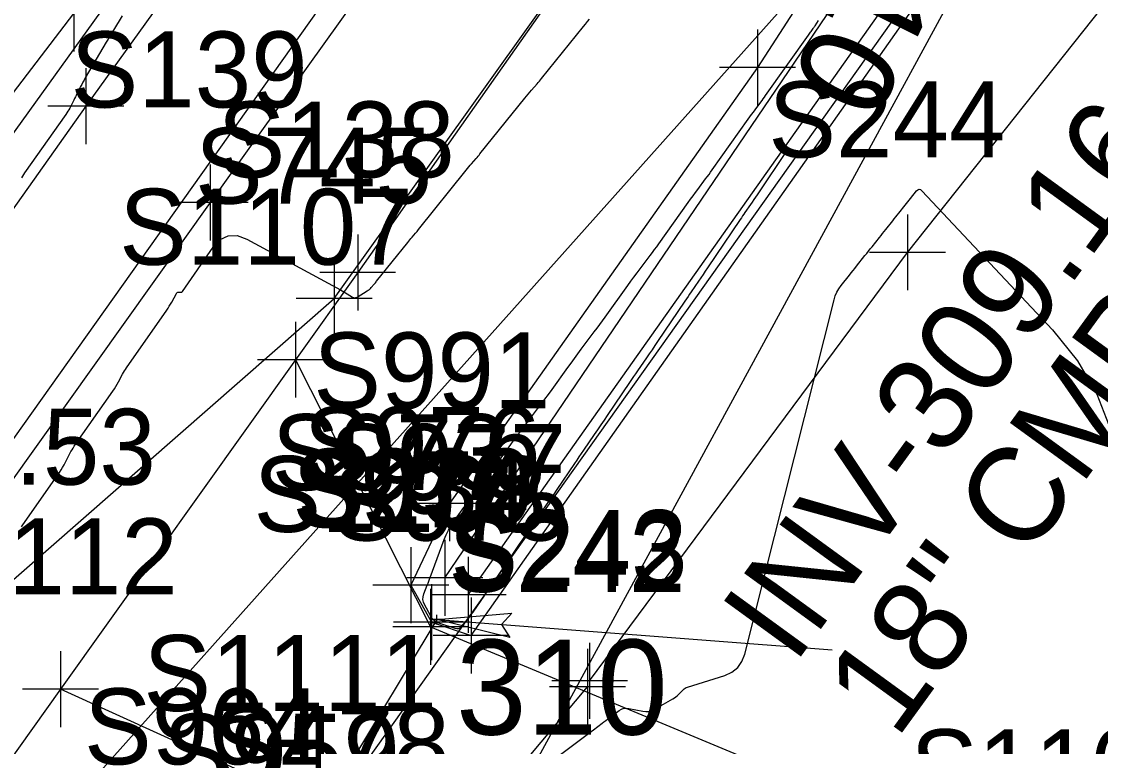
# Model space of a CAD drawing. Extents: x 816928 to 825690, y 436959 to 448212.
# Drawn here: x 819024.6 to 819081.5, y 445238.3 to 445276.5 of the extents above; entities that cross this region are included whole.
import ezdxf

# ---------------------------------------------------------------- set-up
doc = ezdxf.new("R2010")
doc.units = 0
for name, color, linetype in [('SURVEY - CENTERLINE - Preliminary', 7, 'Continuous'), ('SURVEY - CONTOURS - Index with Text', 7, 'Continuous'), ('SURVEY - CONTOURS - Intermediate with optional Text', 7, 'Continuous'), ('SURVEY - DRAINAGE - Area Shapes', 7, 'Continuous'), ('SURVEY - DRAINAGE - Pipes and Culverts', 7, 'Continuous'), ('SURVEY - DRAINAGE - Pipes and Culverts - Points - Locators', 7, 'Continuous'), ('SURVEY - DRAINAGE - Pipes and Culverts - Points - Numbers', 7, 'Continuous'), ('SURVEY - DRAINAGE - Pipes and Culverts Text', 7, 'Continuous'), ('SURVEY - DTM - Breaklines', 7, 'Continuous'), ('SURVEY - DTM - Breaklines - Points - Locators', 7, 'Continuous'), ('SURVEY - DTM - Breaklines - Points - Numbers', 7, 'Continuous'), ('SURVEY - NON-TRANSPORTATION - Features', 7, 'Continuous'), ('SURVEY - NON-TRANSPORTATION - Features - Points - Locators', 7, 'Continuous'), ('SURVEY - NON-TRANSPORTATION - Features - Points - Numbers', 7, 'Continuous'), ('SURVEY - PROPERTY - Parcels', 7, 'Continuous'), ('SURVEY - PROPERTY - ROW Lines', 7, 'Continuous'), ('SURVEY - TRANSPORTATION - Features', 7, 'Continuous'), ('SURVEY - TRANSPORTATION - Features - Points - Locators', 7, 'Continuous'), ('SURVEY - TRANSPORTATION - Features - Points - Numbers', 7, 'Continuous'), ('SURVEY - TRANSPORTATION - Roads', 7, 'Continuous'), ('SURVEY - TRANSPORTATION - Roads - Points - Locators', 7, 'Continuous'), ('SURVEY - TRANSPORTATION - Roads - Points - Numbers', 7, 'Continuous'), ('SURVEY - UTILITIES - Gas with Text', 7, 'Continuous'), ('SURVEY - UTILITIES - Poles and Miscellaneous - Points - Elevations', 7, 'Continuous'), ('SURVEY - UTILITIES - Water - Points - Locators', 7, 'Continuous'), ('SURVEY - UTILITIES - Water - Points - Numbers', 7, 'Continuous'), ('SURVEY - UTILITIES - Water with Text', 7, 'Continuous'), ('SURVEY - VEGETATION - Features - Points - Numbers', 7, 'Continuous'), ('SURVEY - VEGETATION - Features with Text', 7, 'Continuous')]:
    doc.layers.add(name, color=color, linetype=linetype)

msp = doc.modelspace()

# ---------------------------------------------------------------- linework, layer by layer
at = {"layer": 'SURVEY - CENTERLINE - Preliminary'}
msp.add_line((818959.546, 445163.523), (819203.252, 445506.431), dxfattribs=at)
at = {"layer": 'SURVEY - CONTOURS - Index with Text'}
for points in [[(819046.198, 445245.165), (819045.868, 445245.782), (819045.811, 445245.919), (819045.786, 445246.058), (819045.794, 445246.199), (819045.834, 445246.342), (819046.018, 445246.813), (819046.057, 445246.913), (819046.095, 445247.015), (819046.134, 445247.116), (819046.172, 445247.217), (819046.912, 445249.209), (819047.015, 445249.461), (819047.135, 445249.705), (819047.271, 445249.939), (819047.423, 445250.165), (819047.947, 445250.889), (819048.06, 445251.043), (819048.174, 445251.197), (819048.289, 445251.351), (819048.404, 445251.503), (819049.035, 445252.327), (819049.17, 445252.504), (819049.303, 445252.682), (819049.435, 445252.861), (819049.566, 445253.041), (819050.292, 445254.046), (819050.448, 445254.261), (819050.605, 445254.475), (819050.764, 445254.687), (819050.925, 445254.899), (819051.829, 445256.086), (819052.021, 445256.341), (819052.212, 445256.598), (819052.402, 445256.855), (819052.589, 445257.114), (819053.414, 445258.261), (819053.591, 445258.506), (819053.77, 445258.75), (819053.95, 445258.993), (819054.132, 445259.235), (819054.818, 445260.139), (819054.964, 445260.334), (819055.109, 445260.529), (819055.252, 445260.725), (819055.395, 445260.922), (819056.588, 445262.589), (819056.747, 445262.809), (819056.907, 445263.028), (819057.068, 445263.246), (819057.231, 445263.463), (819057.764, 445264.171), (819057.878, 445264.323), (819057.991, 445264.476), (819058.102, 445264.629), (819058.213, 445264.783), (819059.77, 445266.966), (819059.893, 445267.137), (819060.018, 445267.308), (819060.143, 445267.478), (819060.269, 445267.648), (819060.683, 445268.2), (819060.771, 445268.318), (819060.859, 445268.437), (819060.946, 445268.557), (819061.032, 445268.677), (819062.925, 445271.341), (819063.015, 445271.466), (819063.105, 445271.59), (819063.195, 445271.714), (819063.287, 445271.838), (819063.587, 445272.24), (819063.651, 445272.326), (819063.715, 445272.413), (819063.778, 445272.5), (819063.84, 445272.587), (819066.1, 445275.778), (819066.134, 445275.827), (819066.168, 445275.875), (819066.202, 445275.923), (819066.237, 445275.972), (819066.348, 445276.13), (819066.372, 445276.164), (819066.395, 445276.198), (819066.419, 445276.232), (819066.443, 445276.266), (819066.635, 445276.539)], [(819064.999, 445269.748), (819063.398, 445267.371), (819063.31, 445267.241), (819063.222, 445267.111), (819063.134, 445266.982), (819063.045, 445266.853), (819062.755, 445266.431), (819062.693, 445266.34), (819062.631, 445266.25), (819062.569, 445266.159), (819062.508, 445266.068), (819060.783, 445263.512), (819060.665, 445263.338), (819060.548, 445263.165), (819060.429, 445262.992), (819060.311, 445262.819), (819059.923, 445262.255), (819059.84, 445262.134), (819059.757, 445262.013), (819059.674, 445261.892), (819059.592, 445261.77), (819058.15, 445259.636), (819058.005, 445259.422), (819057.859, 445259.208), (819057.713, 445258.994), (819057.567, 445258.781), (819057.088, 445258.085), (819056.985, 445257.936), (819056.883, 445257.787), (819056.781, 445257.637), (819056.679, 445257.487), (819055.5, 445255.745), (819055.329, 445255.493), (819055.158, 445255.242), (819054.986, 445254.991), (819054.814, 445254.74), (819054.25, 445253.921), (819054.129, 445253.746), (819054.009, 445253.57), (819053.889, 445253.394), (819053.769, 445253.218), (819052.836, 445251.841), (819052.641, 445251.554), (819052.446, 445251.268), (819052.25, 445250.981), (819052.053, 445250.696), (819051.41, 445249.762), (819051.272, 445249.562), (819051.135, 445249.362), (819050.998, 445249.161), (819050.861, 445248.96), (819050.066, 445247.788), (819049.895, 445247.537), (819049.724, 445247.286), (819049.552, 445247.035), (819049.38, 445246.785), (819048.416, 445245.388), (819048.337, 445245.276), (819048.255, 445245.166), (819048.17, 445245.058), (819048.083, 445244.951), (819047.794, 445244.608), (819047.729, 445244.547), (819047.656, 445244.512), (819047.576, 445244.503), (819047.488, 445244.521), (819046.624, 445244.806), (819046.491, 445244.864), (819046.375, 445244.943), (819046.278, 445245.043), (819046.198, 445245.165)], [(819051.844, 445236.991), (819054.234, 445238.782), (819054.371, 445238.885), (819054.507, 445238.988), (819054.644, 445239.092), (819054.78, 445239.196), (819055.225, 445239.536), (819055.32, 445239.609), (819055.416, 445239.681), (819055.512, 445239.753), (819055.609, 445239.824), (819056.135, 445240.21), (819056.251, 445240.279), (819056.372, 445240.32), (819056.5, 445240.334), (819056.634, 445240.319), (819057.369, 445240.167), (819057.524, 445240.148), (819057.675, 445240.157), (819057.822, 445240.194), (819057.964, 445240.259), (819058.951, 445240.815), (819059.037, 445240.867), (819059.118, 445240.925), (819059.195, 445240.989), (819059.267, 445241.058), (819059.496, 445241.294), (819059.547, 445241.34), (819059.603, 445241.38), (819059.664, 445241.412), (819059.729, 445241.437), (819061.688, 445242.054), (819062.069, 445242.223), (819062.372, 445242.466), (819062.596, 445242.782), (819062.743, 445243.172), (819067.452, 445261.841), (819067.514, 445262.044), (819067.597, 445262.237), (819067.7, 445262.419), (819067.823, 445262.592), (819068.26, 445263.139), (819068.353, 445263.257), (819068.446, 445263.374), (819068.54, 445263.491), (819068.633, 445263.608), (819069.072, 445264.159), (819069.166, 445264.277), (819069.26, 445264.395), (819069.354, 445264.513), (819069.448, 445264.632), (819069.84, 445265.123), (819069.923, 445265.228), (819070.007, 445265.333), (819070.091, 445265.438), (819070.175, 445265.544), (819070.539, 445266.001), (819070.617, 445266.099), (819070.695, 445266.197), (819070.773, 445266.295), (819070.852, 445266.393), (819071.187, 445266.815), (819071.259, 445266.905), (819071.331, 445266.995), (819071.403, 445267.086), (819071.475, 445267.176), (819071.787, 445267.568), (819071.855, 445267.631), (819071.924, 445267.654), (819071.995, 445267.637), (819072.068, 445267.579), (819078.953, 445260.247), (819080.266, 445258.627), (819081.293, 445256.869), (819082.034, 445254.972)], [(819054.479, 445241.437), (819054.464, 445241.449), (819054.462, 445241.45), (819054.46, 445241.452), (819054.457, 445241.453), (819054.455, 445241.453), (819054.447, 445241.455), (819054.445, 445241.455), (819054.445, 445241.455), (819054.445, 445241.455), (819054.446, 445241.454), (819054.478, 445241.436), (819054.481, 445241.435), (819054.482, 445241.435), (819054.481, 445241.435), (819054.479, 445241.437)]]:
    msp.add_lwpolyline(points, dxfattribs=at)
at = {"layer": 'SURVEY - CONTOURS - Intermediate with optional Text'}
for points in [[(819029.939, 445276.791), (819029.49, 445276.043), (819029.394, 445275.883), (819029.299, 445275.723), (819029.203, 445275.562), (819029.108, 445275.401), (819028.001, 445273.516), (819027.935, 445273.403), (819027.872, 445273.29), (819027.811, 445273.175), (819027.751, 445273.059), (819027.56, 445272.679), (819027.519, 445272.598), (819027.478, 445272.516), (819027.437, 445272.435), (819027.396, 445272.353), (819027.185, 445271.935), (819027.138, 445271.847), (819027.088, 445271.76), (819027.035, 445271.675), (819026.979, 445271.593), (819024.803, 445268.521), (819024.744, 445268.436), (819024.687, 445268.348), (819024.634, 445268.259)], [(819024.636, 445249.873), (819024.705, 445249.976), (819026.636, 445252.741), (819026.724, 445252.872), (819026.808, 445253.006), (819026.886, 445253.143), (819026.961, 445253.282), (819027.196, 445253.742), (819027.248, 445253.839), (819027.303, 445253.935), (819027.361, 445254.028), (819027.423, 445254.12), (819029.457, 445257.028), (819029.536, 445257.144), (819029.611, 445257.263), (819029.682, 445257.385), (819029.75, 445257.509), (819029.964, 445257.916), (819030.011, 445258.003), (819030.061, 445258.088), (819030.113, 445258.171), (819030.169, 445258.253), (819032.29, 445261.282), (819032.361, 445261.386), (819032.429, 445261.493), (819032.494, 445261.601), (819032.555, 445261.712), (819032.799, 445262.166), (819032.819, 445262.195), (819032.845, 445262.216), (819032.875, 445262.228), (819032.91, 445262.233), (819033.032, 445262.233), (819033.057, 445262.236), (819033.079, 445262.244), (819033.099, 445262.257), (819033.115, 445262.276), (819034.743, 445264.604), (819035.115, 445265.004), (819035.534, 445265.207), (819036, 445265.214), (819036.512, 445265.023), (819041.449, 445262.357), (819041.538, 445262.308), (819041.625, 445262.258), (819041.712, 445262.206), (819041.798, 445262.153), (819042.076, 445261.977), (819042.136, 445261.949), (819042.196, 445261.939), (819042.256, 445261.947), (819042.316, 445261.975), (819042.853, 445262.298), (819042.912, 445262.337), (819042.968, 445262.381), (819043.02, 445262.428), (819043.069, 445262.48), (819043.221, 445262.657), (819043.254, 445262.695), (819043.286, 445262.733), (819043.318, 445262.772), (819043.349, 445262.811), (819044.986, 445264.855), (819045.042, 445264.923), (819045.098, 445264.992), (819045.155, 445265.06), (819045.213, 445265.127), (819045.402, 445265.346), (819045.443, 445265.393), (819045.483, 445265.44), (819045.522, 445265.488), (819045.561, 445265.536), (819048.067, 445268.658), (819048.137, 445268.745), (819048.209, 445268.831), (819048.281, 445268.917), (819048.354, 445269.002), (819048.594, 445269.278), (819048.645, 445269.337), (819048.696, 445269.397), (819048.746, 445269.458), (819048.795, 445269.519), (819051.155, 445272.451), (819051.241, 445272.557), (819051.328, 445272.662), (819051.416, 445272.766), (819051.505, 445272.869), (819051.798, 445273.205), (819051.86, 445273.277), (819051.922, 445273.35), (819051.983, 445273.423), (819052.043, 445273.497), (819054.25, 445276.234), (819054.352, 445276.359), (819054.455, 445276.483), (819054.56, 445276.606)]]:
    msp.add_lwpolyline(points, dxfattribs=at)
at = {"layer": 'SURVEY - DRAINAGE - Area Shapes'}
msp.add_line((818959.546, 445163.523), (819203.252, 445506.431), dxfattribs=at)
at = {"layer": 'SURVEY - DRAINAGE - Pipes and Culverts'}
msp.add_line((819046.517, 445244.991), (819036.675, 445228.669), dxfattribs=at)
at = {"layer": 'SURVEY - DRAINAGE - Pipes and Culverts - Points - Locators'}
for p, q in [((819046.767, 445244.991), (819046.267, 445244.991)), ((819046.517, 445244.741), (819046.517, 445245.241)), ((819046.517, 445244.991), (819046.517, 445244.991)), ((819046.517, 445244.991), (819046.517, 445244.991))]:
    msp.add_line(p, q, dxfattribs=at)
at = {"layer": 'SURVEY - DRAINAGE - Pipes and Culverts Text'}
msp.add_line((819046.517, 445244.991), (819067.352, 445243.393), dxfattribs=at)
msp.add_lwpolyline([(819046.517, 445244.991), (819050.471, 445245.339), (819049.919, 445244.73), (819050.372, 445244.043)], close=True, dxfattribs=at)
msp.add_lwpolyline([(819046.517, 445244.991), (819050.471, 445245.339), (819049.919, 445244.73), (819050.372, 445244.043), (819046.517, 445244.991)], dxfattribs=at)
at = {"layer": 'SURVEY - DTM - Breaklines'}
for points in [[(819380.404, 445755.141), (819355.578, 445711.888), (819328.616, 445669.931), (819299.268, 445629.736), (819268.215, 445590.476), (819237.204, 445551.148), (819207.272, 445511.316), (819178.097, 445471.355), (819148.961, 445430.516), (819120.831, 445389.41), (819092.595, 445348.525), (819063.764, 445307.701), (819034.576, 445266.965), (819005.716, 445226.512), (818977.706, 445187.397)], [(818964.92, 445195.492), (818965.449, 445200.19), (818965.951, 445207.228), (818985.491, 445228.351), (818993.217, 445232.84), (818999.097, 445239.365), (819007.192, 445250.479), (819027.405, 445276.904), (819055.511, 445319.799), (819082.413, 445356.886)], [(819045.156, 445246.811), (819046.244, 445244.852), (819048.336, 445244.154), (819077.107, 445284.986), (819101.53, 445317.935), (819104.789, 445325.966), (819103.386, 445327.706), (819100.207, 445328.149), (819086.698, 445310.074), (819063.407, 445274.069), (819047.19, 445251.115), (819045.156, 445246.811)], [(819046.944, 445247.197), (819072.652, 445285.078), (819088.895, 445308.789), (819101.044, 445325.355)], [(819048.175, 445246.291), (819074.855, 445284.042), (819090.662, 445307.371), (819102.515, 445323.881)]]:
    msp.add_lwpolyline(points, dxfattribs=at)
at = {"layer": 'SURVEY - DTM - Breaklines - Points - Locators'}
for p, q in [((819027.405, 445278.904), (819027.405, 445274.904)), ((819063.407, 445276.069), (819063.407, 445272.069)), ((819065.407, 445274.069), (819061.407, 445274.069)), ((819034.576, 445268.965), (819034.576, 445264.965)), ((819036.576, 445266.965), (819032.576, 445266.965)), ((819047.19, 445253.115), (819047.19, 445249.115)), ((819049.19, 445251.115), (819045.19, 445251.115)), ((819045.156, 445248.811), (819045.156, 445244.811)), ((819046.944, 445249.197), (819046.944, 445245.197)), ((819048.175, 445248.291), (819048.175, 445244.291)), ((819048.944, 445247.197), (819044.944, 445247.197)), ((819047.156, 445246.811), (819043.156, 445246.811)), ((819046.244, 445246.852), (819046.244, 445242.852)), ((819050.175, 445246.291), (819046.175, 445246.291)), ((819048.336, 445246.154), (819048.336, 445242.154)), ((819048.244, 445244.852), (819044.244, 445244.852)), ((819050.336, 445244.154), (819046.336, 445244.154))]:
    msp.add_line(p, q, dxfattribs=at)
at = {"layer": 'SURVEY - NON-TRANSPORTATION - Features'}
msp.add_line((819042.955, 445227.751), (819054.46, 445241.45), dxfattribs=at)
msp.add_lwpolyline([(819054.572, 445241.763), (819071.32, 445264.334), (819105.346, 445307.15)], dxfattribs=at)
at = {"layer": 'SURVEY - NON-TRANSPORTATION - Features - Points - Locators'}
for p, q in [((819071.32, 445266.334), (819071.32, 445262.334)), ((819073.32, 445264.334), (819069.32, 445264.334)), ((819054.572, 445243.763), (819054.572, 445239.763)), ((819054.46, 445243.45), (819054.46, 445239.45)), ((819056.46, 445241.45), (819052.46, 445241.45)), ((819056.572, 445241.763), (819052.572, 445241.763))]:
    msp.add_line(p, q, dxfattribs=at)
at = {"layer": 'SURVEY - PROPERTY - Parcels'}
msp.add_line((818979.924, 445149.041), (819097.287, 445314.178), dxfattribs=at)
at = {"layer": 'SURVEY - PROPERTY - ROW Lines'}
msp.add_line((818979.924, 445149.041), (819223.629, 445491.949), dxfattribs=at)
at = {"layer": 'SURVEY - TRANSPORTATION - Features'}
for points in [[(819039.074, 445258.681), (819046.196, 445244.609), (819080.768, 445230.212)], [(819078.871, 445221.378), (819040.191, 445235.179), (819026.695, 445241.322)]]:
    msp.add_lwpolyline(points, dxfattribs=at)
at = {"layer": 'SURVEY - TRANSPORTATION - Features - Points - Locators'}
for p, q in [((819039.074, 445260.681), (819039.074, 445256.681)), ((819041.074, 445258.681), (819037.074, 445258.681)), ((819046.196, 445246.609), (819046.196, 445242.609)), ((819048.196, 445244.609), (819044.196, 445244.609)), ((819026.695, 445243.322), (819026.695, 445239.322)), ((819028.695, 445241.322), (819024.695, 445241.322))]:
    msp.add_line(p, q, dxfattribs=at)
at = {"layer": 'SURVEY - TRANSPORTATION - Roads'}
for points in [[(819372.417, 445760.729), (819347.536, 445716.465), (819327.358, 445684.931), (819320.732, 445674.576), (819313.086, 445663.907), (819291.72, 445634.092), (819261.573, 445595.794), (819230.52, 445556.026), (819202.59, 445519.473), (819200.025, 445516.115), (819183.78, 445493.817), (819171.491, 445476.948), (819142.501, 445435.003), (819121.554, 445405.003), (819114.313, 445394.631), (819108.813, 445386.861), (819085.629, 445354.103), (819056.538, 445311.65), (819028.029, 445272.038), (818998.985, 445231.035), (818970.783, 445191.785), (818984.089, 445181.723)], [(819389.734, 445754.855), (819362.957, 445707.555), (819358.085, 445699.888), (819346.624, 445681.852), (819335.583, 445664.476), (819305.378, 445623.327), (819290.371, 445604.569), (819280.694, 445592.472), (819274.745, 445585.035), (819271.707, 445581.193), (819243.267, 445545.212), (819213.411, 445505.8), (819184.164, 445465.705), (819155.799, 445425.75), (819127.747, 445384.791), (819108.123, 445356.526), (819098.861, 445343.186), (819090.273, 445331.1), (819070.114, 445302.733), (819042.351, 445263.277), (819039.074, 445258.681), (819026.695, 445241.322), (819012.76, 445221.779), (818984.089, 445181.723)]]:
    msp.add_lwpolyline(points, dxfattribs=at)
at = {"layer": 'SURVEY - TRANSPORTATION - Roads - Points - Locators'}
for p, q in [((819028.029, 445274.038), (819028.029, 445270.038)), ((819030.029, 445272.038), (819026.029, 445272.038)), ((819042.351, 445265.277), (819042.351, 445261.277)), ((819044.351, 445263.277), (819040.351, 445263.277))]:
    msp.add_line(p, q, dxfattribs=at)
at = {"layer": 'SURVEY - UTILITIES - Gas with Text'}
msp.add_lwpolyline([(818968.105, 445195.328), (818969.738, 445197.267), (819012.001, 445253.658), (819064.107, 445326.037), (819122.078, 445408.8), (819183.152, 445497.068), (819237.635, 445568.809), (819293.129, 445639.42), (819349.073, 445723.122), (819383.091, 445785.202)], dxfattribs=at)
at = {"layer": 'SURVEY - UTILITIES - Water - Points - Locators'}
for p, q in [((819041.117, 445263.897), (819041.117, 445259.897)), ((819043.117, 445261.897), (819039.117, 445261.897))]:
    msp.add_line(p, q, dxfattribs=at)
at = {"layer": 'SURVEY - UTILITIES - Water with Text'}
msp.add_lwpolyline([(818803.235, 444799.745), (818822.09, 444847.157), (818840.807, 444894.989), (818859.419, 444943.113), (818878.417, 444989.731), (818897.247, 445035.659), (818918.394, 445078.737), (818943.016, 445121.017), (818943.424, 445156.253), (818947.564, 445166.115), (818971.795, 445201.192), (819041.117, 445261.897), (819085.564, 445324.056), (819114.437, 445364.745), (819142.589, 445406.123), (819261.281, 445567.542), (819325.961, 445650.567), (819357.336, 445697.813), (819381.766, 445739.87), (819404.905, 445782.998)], dxfattribs=at)
at = {"layer": 'SURVEY - VEGETATION - Features with Text'}
for points in [[(818932.797, 445097.219), (819008.015, 445213.765), (819086.721, 445301.823)], [(819086.721, 445301.823), (819045.769, 445226.53), (819059.359, 445182.226), (819092.554, 445155.124), (819164.688, 445130.094)]]:
    msp.add_lwpolyline(points, dxfattribs=at)

# ---------------------------------------------------------------- texts
at = {"layer": 'SURVEY - CONTOURS - Index with Text'}
msp.add_text('310', height=5, rotation=243.5815, dxfattribs=at).set_placement((819070.044, 445283.299))
msp.add_text('310', height=5, dxfattribs=at).set_placement((819047.532, 445238.937))
at = {"layer": 'SURVEY - DRAINAGE - Pipes and Culverts - Points - Numbers'}
msp.add_text('S239', height=4, dxfattribs=at).set_placement((819039.165, 445249.991))
at = {"layer": 'SURVEY - DRAINAGE - Pipes and Culverts Text'}
for s, p in [('INV-309.16', (819065.338, 445242.549)), ('18" CMP', (819070.73, 445238.628))]:
    msp.add_text(s, height=5, rotation=53.9726, dxfattribs=at).set_placement(p)
at = {"layer": 'SURVEY - DTM - Breaklines - Points - Numbers'}
for s, p in [('S139', (819027.224, 445271.965)), ('S991', (819040.011, 445256.115)), ('S976', (819039.498, 445252.197)), ('S973', (819037.82, 445251.811)), ('S977', (819040.839, 445251.291)), ('S974', (819038.908, 445249.852)), ('S975', (819041, 445249.154)), ('S964', (819027.933, 445237.369)), ('S959', (819032.079, 445236.039))]:
    msp.add_text(s, height=4, dxfattribs=at).set_placement(p)
at = {"layer": 'SURVEY - NON-TRANSPORTATION - Features - Points - Numbers'}
for s, p in [('S244', (819063.984, 445269.334)), ('S242', (819047.124, 445246.45)), ('S243', (819047.236, 445246.763))]:
    msp.add_text(s, height=4, dxfattribs=at).set_placement(p)
at = {"layer": 'SURVEY - TRANSPORTATION - Features - Points - Numbers'}
for s, p in [('S1107', (819029.786, 445263.681)), ('S1108', (819036.861, 445249.609)), ('S1112', (819017.407, 445246.322)), ('S1111', (819031.06, 445240.179)), ('S1109', (819071.465, 445235.212))]:
    msp.add_text(s, height=4, dxfattribs=at).set_placement(p)
at = {"layer": 'SURVEY - TRANSPORTATION - Roads - Points - Numbers'}
msp.add_text('S138', height=4, dxfattribs=at).set_placement((819034.968, 445268.277))
at = {"layer": 'SURVEY - UTILITIES - Poles and Miscellaneous - Points - Elevations'}
msp.add_text('EL-310.53', height=4, dxfattribs=at).set_placement((819007.033, 445252.096))
at = {"layer": 'SURVEY - UTILITIES - Water - Points - Numbers'}
msp.add_text('S745', height=4, dxfattribs=at).set_placement((819033.781, 445266.897))
at = {"layer": 'SURVEY - VEGETATION - Features - Points - Numbers'}
msp.add_text('S478', height=4, dxfattribs=at).set_placement((819034.714, 445236.444))

doc.saveas('drawing.dxf')
